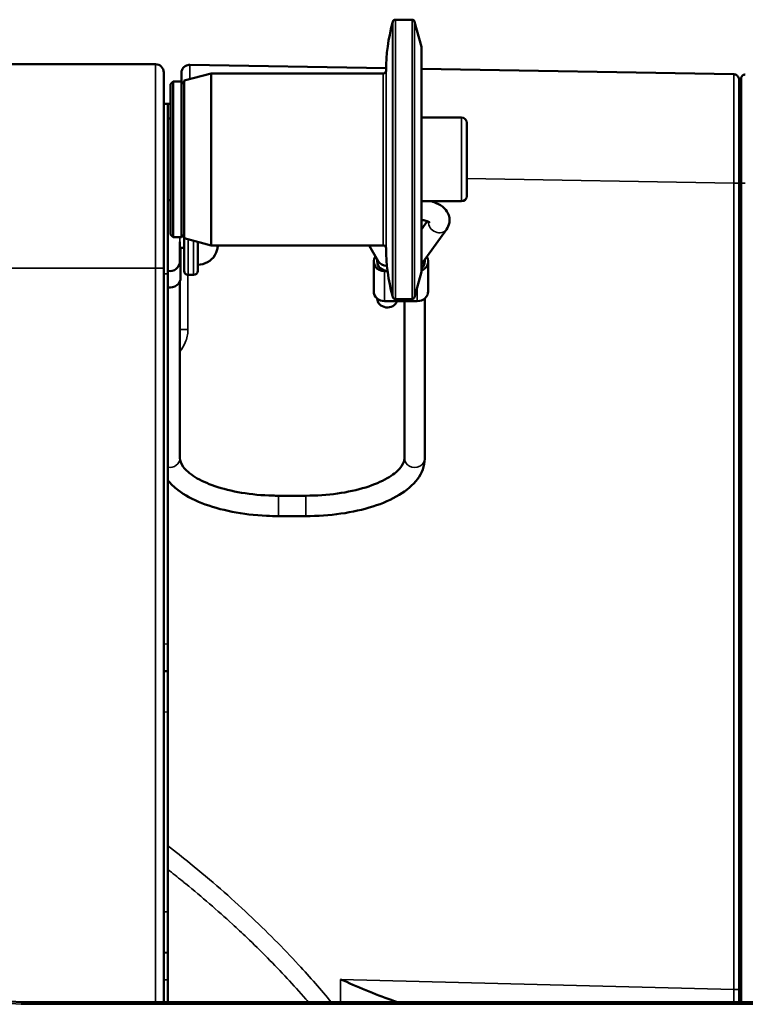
# Model space of a CAD drawing. Header units: millimetres. Extents: x 50 to 3176, y 50 to 2109.
# Tile 643 of 656: x 1754 to 1807, y 1103 to 1175. Entities that reach past the tile are written whole.
import ezdxf

# ---------------------------------------------------------------- set-up
doc = ezdxf.new("R2010")
doc.units = ezdxf.units.MM
doc.header["$LTSCALE"] = 10
doc.layers.add('Visible (ISO)', color=7, linetype='Continuous', lineweight=50)
doc.layers.add('Visible Narrow (ISO)', color=7, linetype='Continuous', lineweight=35)

msp = doc.modelspace()

# ---------------------------------------------------------------- linework, layer by layer
at = {"layer": 'Visible (ISO)'}
for p, q in [((1781.5545, 1174.8088), (1781.5789, 1174.8997)), ((1781.772, 1175.0479), (1782.9929, 1175.0479)), ((1783.682, 1173.0486), (1783.186, 1174.8997)), ((1783.682, 1173.0486), (1783.682, 1156.4946)), ((1682.7396, 1171.7716), (1764.1396, 1171.7716)), ((1764.7396, 1171.1716), (1764.7396, 1156.7716)), ((1781.0851, 1171.4765), (1766.6481, 1171.7285)), ((1806.6466, 1171.0303), (1783.682, 1171.4312)), ((1765.238, 1170.2994), (1765.4379, 1170.4994)), ((1765.4379, 1159.0437), (1765.4379, 1170.4994)), ((1765.4379, 1170.4994), (1766.0377, 1170.4994)), ((1766.0377, 1170.4994), (1766.0377, 1159.0437)), ((1766.2377, 1170.2994), (1766.0377, 1170.4994)), ((1766.0396, 1170.5089), (1766.0396, 1170.4975)), ((1766.2377, 1170.5635), (1768.237, 1171.0992)), ((1766.2377, 1158.9796), (1766.2377, 1170.5635)), ((1768.237, 1158.4439), (1768.237, 1171.0992)), ((1768.237, 1171.0992), (1780.8831, 1171.0992)), ((1807.0396, 1170.6303), (1807.0396, 1170.6304)), ((1807.1896, 1163.0174), (1807.1896, 1170.6933)), ((1765.238, 1159.2437), (1765.238, 1170.2994)), ((1764.7396, 1168.8566), (1765.0396, 1168.8566)), ((1765.0396, 1168.8566), (1765.0396, 1156.3566)), ((1765.0396, 1168.8566), (1765.238, 1168.8566)), ((1765.0396, 1167.7716), (1765.238, 1167.7716)), ((1783.682, 1167.8502), (1786.6311, 1167.8502)), ((1787.0304, 1167.4707), (1787.0304, 1163.8928)), ((1787.0304, 1163.8928), (1787.0304, 1162.0724)), ((1807.0396, 1163.0318), (1807.0396, 1163.0318)), ((1807.0396, 1103.7006), (1807.0396, 1163.0315)), ((1807.1896, 1163.0175), (1807.1896, 1163.0175)), ((1807.1896, 1102.7716), (1807.1896, 1163.0174)), ((1765.0396, 1161.7716), (1765.238, 1161.7716)), ((1807.0396, 1162.0569), (1807.1896, 1162.0608)), ((1783.682, 1161.6929), (1786.6311, 1161.6929)), ((1783.682, 1159.6152), (1784.1107, 1160.2166)), ((1783.8219, 1157.2272), (1785.5284, 1159.6212)), ((1765.238, 1159.2437), (1765.4379, 1159.0437)), ((1765.4379, 1159.0437), (1766.0377, 1159.0437)), ((1766.2377, 1159.2437), (1766.0377, 1159.0437)), ((1766.2377, 1158.9796), (1768.237, 1158.4439)), ((1766.2396, 1158.9791), (1766.2396, 1156.5716)), ((1765.932, 1157.3002), (1765.932, 1158.7046)), ((1766.2396, 1158.2716), (1765.932, 1158.2716)), ((1765.982, 1157.8176), (1765.982, 1158.2716)), ((1767.2396, 1156.5716), (1767.2396, 1158.7112)), ((1768.237, 1158.4439), (1780.8831, 1158.4439)), ((1779.8497, 1158.4439), (1780.5105, 1157.2853)), ((1765.982, 1157.8176), (1765.982, 1156.0641)), ((1780.432, 1157.4229), (1780.432, 1157.2576)), ((1783.932, 1157.2576), (1783.932, 1157.3818)), ((1764.7396, 1156.7716), (1764.7396, 1102.7716)), ((1780.182, 1157.2576), (1780.182, 1155.0658)), ((1784.182, 1155.0658), (1784.182, 1157.2576)), ((1765.0396, 1129.1219), (1765.0396, 1156.3566)), ((1766.9396, 1156.2716), (1766.5396, 1156.2716)), ((1781.1976, 1156.5386), (1780.982, 1156.5386)), ((1783.682, 1156.4946), (1783.186, 1154.6434)), ((1807.0396, 1156.4862), (1807.1896, 1156.4823)), ((1765.932, 1155.8139), (1765.932, 1142.7914)), ((1781.5545, 1154.7343), (1781.5789, 1154.6434)), ((1781.772, 1154.4952), (1782.9929, 1154.4952)), ((1783.932, 1142.7914), (1783.932, 1154.5436)), ((1780.982, 1154.3467), (1783.382, 1154.3467)), ((1782.432, 1142.7914), (1782.432, 1154.3467)), ((1773.182, 1140.0344), (1775.182, 1140.0344)), ((1773.182, 1138.5344), (1775.182, 1138.5344)), ((1765.0396, 1127.1216), (1765.0396, 1129.1219)), ((1765.0396, 1127.1216), (1764.7396, 1127.1268)), ((1765.0396, 1127.1216), (1765.0396, 1124.1219)), ((1765.0396, 1124.1219), (1765.0396, 1109.4213)), ((1765.0396, 1109.4213), (1765.0396, 1106.4216)), ((1764.7396, 1106.4163), (1765.0396, 1106.4216)), ((1765.0396, 1104.4213), (1765.0396, 1106.4216)), ((1807.0396, 1105.438), (1807.0396, 1102.7716)), ((1765.0396, 1102.7716), (1765.0396, 1104.4213)), ((1807.0396, 1102.7718), (1807.0396, 1103.7009)), ((1755.0459, 1102.7716), (1871.7396, 1102.7716))]:
    msp.add_line(p, q, dxfattribs=at)
for centre, radius, start, end in [((1794.9258, 1171.2261), 13.843, 165.000528, 179.702385), ((1781.772, 1174.848), 0.1999, 90, 165), ((1782.9929, 1174.848), 0.1999, 15, 90), ((1764.1396, 1171.1716), 0.6, 0, 90), ((1780.8831, 1171.2991), 0.1999, 270, 359.679043), ((1786.6311, 1167.4504), 0.3999, 2.912051, 90), ((1786.6311, 1162.0927), 0.3999, 270, 357.087949), ((1780.8831, 1158.244), 0.1999, 0.320957, 90), ((1794.9258, 1158.317), 13.843, 180.297615, 194.999472), ((1767.2396, 1158.5216), 1.5, 270, 327.607696), ((1768.4218, 1157.7716), 0.1, 327.607995, 358.472133), ((1765.182, 1157.3002), 0.75, 259.054384, 0), ((1766.5396, 1156.5716), 0.3, 180, 270), ((1766.9396, 1156.5716), 0.3, 270, 0), ((1781.772, 1154.6951), 0.1999, 195, 270), ((1782.9929, 1154.6951), 0.1999, 270, 345), ((1755.0459, 1122.7716), 20, 234.504319, 270)]:
    msp.add_arc(centre, radius, start, end, dxfattribs=at)
for centre, major_axis, ratio, start_param, end_param in [((1806.6396, 1163.0292), (0.007, 8.0011), 0.0008729, 6.2831115, 6.2831714), ((1807.0395, 1163.032), (0.0001, 7.5984), 0.0000173, 4.7123287, 5.8495268), ((1807.0402, 1160.0051), (0.0006, -6.1283), 0.000033, 3.934936, 4.0059596), ((1807.0402, 1160.0051), (0.0006, -6.1283), 0.000033, 4.0064858, 4.0893274), ((1807.0418, 1159.7053), (0.0019, -6.428), 0.0003022, 4.5669308, 4.5738094), ((1807.0418, 1159.7053), (0.0019, -6.428), 0.0003022, 4.5739146, 4.7124359), ((1765.182, 1157.8176), (0.8, 0), 0.898794, 5.9277641, 6.2831853), ((1780.982, 1157.2576), (-0.8, 0), 0.898794, 5.7177132, 7.8539816), ((1783.382, 1157.2576), (0.8, 0), 0.898794, 5.0967858, 6.7769511), ((1781.182, 1157.2576), (-0.75, 0), 0.898794, 0, 1.5838612), ((1781.182, 1157.6217), (0.7301, 0.1936), 0.8861166, 3.372324, 4.4401091), ((1783.182, 1157.2576), (0.75, 0), 0.898794, 5.4421166, 6.2831853), ((1783.182, 1157.6217), (-0.7219, 0.231), 0.879959, 2.57496, 2.8671566), ((1765.182, 1156.0641), (0.8, 0), 0.898794, 4.5334254, 6.2831853), ((1780.982, 1155.0658), (-0.8, 0), 0.898794, 0, 1.5707963), ((1781.182, 1154.5531), (-0.75, 0), 0.898794, 0.0141912, 2.8304303), ((1783.382, 1155.0658), (0.8, 0), 0.898794, 4.712389, 6.2831853), ((1765.039, 1125.4436), (-0.0003, -3.9986), 0.0001576, 1.8323375, 2.3801537), ((1765.039, 1108.0885), (0.0003, -3.9986), 0.0001603, 0.7684529, 1.3075254), ((1807.0437, 1105.438), (-0.0008, -9.8687), 0.0004035, 4.8893711, 4.8893753)]:
    msp.add_ellipse(centre, major_axis=major_axis, ratio=ratio, start_param=start_param, end_param=end_param, dxfattribs=at)
for points, knots in [([(1766.0396, 1170.5089), (1766.0396, 1170.8293), (1766.0396, 1171.0318), (1766.0396, 1171.1177), (1766.0396, 1171.1259), (1766.0396, 1171.1288), (1766.0396, 1171.1289), (1766.0396, 1171.1293), (1766.0396, 1171.1294), (1766.0396, 1171.1301), (1766.0396, 1171.1304), (1766.0396, 1171.1314), (1766.0396, 1171.1316), (1766.0396, 1171.1322), (1766.0396, 1171.1325), (1766.0396, 1171.1334), (1766.0396, 1171.1339), (1766.0396, 1171.1355), (1766.0397, 1171.1367), (1766.0398, 1171.1427), (1766.0399, 1171.1478), (1766.0417, 1171.1924), (1766.0473, 1171.2321), (1766.0707, 1171.3283), (1766.0937, 1171.3845), (1766.1567, 1171.4903), (1766.1988, 1171.5406), (1766.2953, 1171.624), (1766.3509, 1171.6584), (1766.4687, 1171.7072), (1766.5322, 1171.7223), (1766.6132, 1171.7282), (1766.6307, 1171.7287), (1766.6481, 1171.7285)], [0, 0, 0, 0, 0.23993658, 0.23993658, 0.2981382, 0.2981382, 0.30086437, 0.30086437, 0.30234448, 0.30234448, 0.30308674, 0.30308674, 0.30327226, 0.30327226, 0.30345858, 0.30345858, 0.30364537, 0.30364537, 0.30402175, 0.30402175, 0.30551757, 0.30551757, 0.31741982, 0.31741982, 0.33522506, 0.33522506, 0.35438816, 0.35438816, 0.37350473, 0.37350473, 0.39262296, 0.39262296, 0.39785659, 0.39785659, 0.39785659, 0.39785659]), ([(1766.0396, 1170.5651), (1766.0396, 1170.8712), (1766.0396, 1171.0582), (1766.0396, 1171.1185), (1766.0396, 1171.1231), (1766.0396, 1171.1269), (1766.0396, 1171.1277), (1766.0396, 1171.1284), (1766.0396, 1171.1285), (1766.0396, 1171.1285)], [0, 0, 0, 0, 0.23993144, 0.23993144, 0.26902854, 0.26902854, 0.2799381, 0.2799381, 0.28049236, 0.28049236, 0.28049236, 0.28049236]), ([(1806.6466, 1171.0303), (1806.6898, 1171.0295), (1806.7335, 1171.0215), (1806.8142, 1170.9927), (1806.8523, 1170.9717), (1806.9193, 1170.9194), (1806.9489, 1170.8875), (1806.996, 1170.8168), (1807.0141, 1170.7771), (1807.0309, 1170.7159), (1807.0349, 1170.6951), (1807.0378, 1170.669), (1807.0382, 1170.6639), (1807.0389, 1170.6548), (1807.0391, 1170.6509), (1807.0393, 1170.6447), (1807.0394, 1170.6422), (1807.0395, 1170.639), (1807.0395, 1170.638), (1807.0395, 1170.6364), (1807.0396, 1170.6358), (1807.0396, 1170.6344), (1807.0396, 1170.6339), (1807.0396, 1170.633), (1807.0396, 1170.6327), (1807.0396, 1170.6317), (1807.0396, 1170.6315), (1807.0396, 1170.6306), (1807.0396, 1170.6303), (1807.0396, 1170.6285), (1807.0396, 1170.6264), (1807.0396, 1170.6141), (1807.0396, 1170.5962), (1807.0396, 1170.4889), (1807.0396, 1170.3268), (1807.0396, 1170.0396), (1807.0396, 1169.985), (1807.0396, 1169.927)], [0.0000023, 0.0000023, 0.0000023, 0.0000023, 0.012973, 0.012973, 0.02571024, 0.02571024, 0.03845595, 0.03845595, 0.05120133, 0.05120133, 0.05751155, 0.05751155, 0.05906542, 0.05906542, 0.06023176, 0.06023176, 0.06097874, 0.06097874, 0.06134718, 0.06134718, 0.06167056, 0.06167056, 0.06231848, 0.06231848, 0.06310097, 0.06310097, 0.06544644, 0.06544644, 0.07247703, 0.07247703, 0.09356931, 0.09356931, 0.15689616, 0.15689616, 0.34823601, 0.34823601, 0.389646, 0.389646, 0.389646, 0.389646]), ([(1807.1896, 1170.6933), (1807.1896, 1170.7012), (1807.1896, 1170.7071), (1807.1896, 1170.7138), (1807.1896, 1170.7155), (1807.1896, 1170.7163), (1807.1896, 1170.7161), (1807.1896, 1170.7169), (1807.1896, 1170.717), (1807.1896, 1170.7173), (1807.1896, 1170.7174), (1807.1896, 1170.718), (1807.1896, 1170.7181), (1807.1896, 1170.7185), (1807.1896, 1170.7187), (1807.1896, 1170.7191), (1807.1896, 1170.7194), (1807.1896, 1170.7202), (1807.1896, 1170.7208), (1807.1897, 1170.724), (1807.1898, 1170.7266), (1807.1908, 1170.7498), (1807.1938, 1170.7705), (1807.2041, 1170.8105), (1807.2113, 1170.8301), (1807.2295, 1170.8672), (1807.2406, 1170.8849), (1807.2661, 1170.9174), (1807.2806, 1170.9324), (1807.3121, 1170.959), (1807.3294, 1170.9707), (1807.3658, 1170.9903), (1807.3851, 1170.9982), (1807.4336, 1171.0125), (1807.4639, 1171.0167), (1807.4939, 1171.0162)], [0, 0, 0, 0, 0.03081623, 0.03081623, 0.05392626, 0.05392626, 0.05825898, 0.05825898, 0.05866528, 0.05866528, 0.05905201, 0.05905201, 0.0591486, 0.0591486, 0.05924552, 0.05924552, 0.05934257, 0.05934257, 0.05953799, 0.05953799, 0.06031737, 0.06031737, 0.06651638, 0.06651638, 0.07271151, 0.07271151, 0.07890663, 0.07890663, 0.08510176, 0.08510176, 0.09129688, 0.09129688, 0.09749201, 0.09749201, 0.10647138, 0.10647138, 0.10647138, 0.10647138]), ([(1807.0396, 1166.0719), (1807.0396, 1165.2614), (1807.0396, 1164.3399), (1807.0396, 1162.3639), (1807.0396, 1161.2802), (1807.0396, 1160.036), (1807.0396, 1159.8705), (1807.0396, 1159.705)], [0.90041404, 0.90041404, 0.90041404, 0.90041404, 1.21192434, 1.21192434, 1.53598213, 1.53598213, 1.58561834, 1.58561834, 1.58561834, 1.58561834]), ([(1785.5284, 1159.6212), (1785.6301, 1159.7638), (1785.7118, 1159.9412), (1785.7625, 1160.2803), (1785.7551, 1160.4301), (1785.6869, 1160.7102), (1785.6261, 1160.8388), (1785.4584, 1161.0912), (1785.3443, 1161.2044), (1785.0396, 1161.4419), (1784.8373, 1161.5454), (1784.5584, 1161.6514), (1784.4954, 1161.673), (1784.4314, 1161.6929)], [5.9803004, 5.9803004, 5.9803004, 5.9803004, 6.2177347, 6.2177347, 6.3895681, 6.3895681, 6.566631, 6.566631, 6.7955586, 6.7955586, 7.1397379, 7.1397379, 7.2374421, 7.2374421, 7.2374421, 7.2374421]), ([(1784.3149, 1160.1038), (1784.3149, 1160.1038), (1784.3069, 1160.1118), (1784.2699, 1160.1384), (1784.237, 1160.1587), (1784.1428, 1160.2048), (1784.0781, 1160.2311), (1783.9163, 1160.2829), (1783.816, 1160.308), (1783.6988, 1160.3293), (1783.6904, 1160.3308), (1783.682, 1160.3322)], [6.67906223, 6.67906223, 6.67906223, 6.67906223, 6.83116675, 6.83116675, 7.0136181, 7.0136181, 7.22278193, 7.22278193, 7.46088053, 7.46088053, 7.47900281, 7.47900281, 7.47900281, 7.47900281]), ([(1768.6646, 1158.1417), (1768.6494, 1158.0932), (1768.6324, 1158.0446), (1768.5988, 1157.9548), (1768.5816, 1157.9123), (1768.5517, 1157.8401), (1768.5383, 1157.8089), (1768.5249, 1157.7766), (1768.5215, 1157.7685), (1768.5173, 1157.7575), (1768.5159, 1157.7538), (1768.5153, 1157.7518), (1768.5152, 1157.7515), (1768.5152, 1157.7515)], [0, 0, 0, 0, 0.015244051, 0.015244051, 0.03030556, 0.03030556, 0.044736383, 0.044736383, 0.050735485, 0.050735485, 0.055469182, 0.055469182, 0.056839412, 0.056839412, 0.056839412, 0.056839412]), ([(1768.6646, 1158.1417), (1768.6494, 1158.0933), (1768.6325, 1158.0447), (1768.5988, 1157.9549), (1768.5817, 1157.9124), (1768.5517, 1157.8402), (1768.5383, 1157.8089), (1768.5261, 1157.7797), (1768.5237, 1157.7739), (1768.5217, 1157.7689)], [0, 0, 0, 0, 0.015230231, 0.015230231, 0.030291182, 0.030291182, 0.044725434, 0.044725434, 0.048800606, 0.048800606, 0.048800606, 0.048800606]), ([(1765.932, 1142.7914), (1765.932, 1142.6033), (1765.9934, 1142.4008), (1766.3528, 1141.9158), (1766.647, 1141.6497), (1767.4444, 1141.1579), (1767.9346, 1140.9309), (1769.0859, 1140.5367), (1769.7522, 1140.3714), (1771.192, 1140.1316), (1771.9675, 1140.0591), (1772.8942, 1140.0362), (1773.0381, 1140.0344), (1773.182, 1140.0344)], [3.1415927, 3.1415927, 3.1415927, 3.1415927, 3.4557519, 3.4557519, 3.759542, 3.759542, 4.0492306, 4.0492306, 4.3493298, 4.3493298, 4.6561179, 4.6561179, 4.712389, 4.712389, 4.712389, 4.712389]), ([(1775.182, 1138.5344), (1776.0542, 1138.5344), (1776.9262, 1138.5948), (1778.5936, 1138.8323), (1779.3886, 1139.0092), (1780.8352, 1139.4699), (1781.4866, 1139.753), (1782.5966, 1140.4227), (1783.058, 1140.8091), (1783.7187, 1141.7005), (1783.921, 1142.2147), (1783.9319, 1142.761), (1783.932, 1142.7762), (1783.932, 1142.7914)], [4.712389, 4.712389, 4.712389, 4.712389, 5.0265482, 5.0265482, 5.3407075, 5.3407075, 5.6548668, 5.6548668, 5.969026, 5.969026, 6.2744485, 6.2744485, 6.2831853, 6.2831853, 6.2831853, 6.2831853]), ([(1775.182, 1140.0344), (1775.9728, 1140.0344), (1776.7635, 1140.0886), (1778.2578, 1140.2979), (1778.9616, 1140.4525), (1780.199, 1140.8371), (1780.7353, 1141.0659), (1781.5796, 1141.5502), (1781.8931, 1141.8047), (1782.303, 1142.2796), (1782.3953, 1142.4899), (1782.429, 1142.7115), (1782.432, 1142.7515), (1782.432, 1142.7914)], [4.712389, 4.712389, 4.712389, 4.712389, 5.0216393, 5.0216393, 5.3291297, 5.3291297, 5.6306023, 5.6306023, 5.921491, 5.921491, 6.2165177, 6.2165177, 6.2831853, 6.2831853, 6.2831853, 6.2831853]), ([(1765.0396, 1141.1717), (1765.2488, 1140.9083), (1765.5021, 1140.6679), (1766.2788, 1140.0756), (1766.8698, 1139.7585), (1768.2134, 1139.2262), (1768.9664, 1139.012), (1770.5739, 1138.6966), (1771.4281, 1138.5958), (1772.5902, 1138.5413), (1772.8861, 1138.5344), (1773.182, 1138.5344)], [3.4766539, 3.4766539, 3.4766539, 3.4766539, 3.6633253, 3.6633253, 3.9774846, 3.9774846, 4.2916439, 4.2916439, 4.6058031, 4.6058031, 4.712389, 4.712389, 4.712389, 4.712389]), ([(1764.7397, 1127.766), (1764.7398, 1127.653), (1764.7397, 1127.5394), (1764.7396, 1127.414), (1764.7396, 1127.3965), (1764.7396, 1127.3791)], [0, 0, 0, 0, 0.033895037, 0.033895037, 0.039461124, 0.039461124, 0.039461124, 0.039461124]), ([(1764.7396, 1126.9239), (1764.7396, 1126.8082), (1764.7396, 1126.7089), (1764.7396, 1126.6063), (1764.7396, 1126.5824), (1764.7396, 1126.5611)], [0, 0, 0, 0, 0.047351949, 0.047351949, 0.063725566, 0.063725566, 0.063725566, 0.063725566]), ([(1781.9765, 1102.7716), (1781.799, 1102.8281), (1781.6244, 1102.8868), (1780.8778, 1103.1472), (1780.2417, 1103.3966), (1778.9659, 1103.9254), (1778.3256, 1104.2038), (1777.742, 1104.4575)], [1.74103582, 1.74103582, 1.74103582, 1.74103582, 1.7970039, 1.7970039, 1.98792682, 1.98792682, 2.17884966, 2.17884966, 2.17884966, 2.17884966]), ([(1807.0396, 1102.7716), (1807.0396, 1102.8205), (1807.0396, 1102.87), (1807.0396, 1102.969), (1807.0396, 1103.0187), (1807.0396, 1103.0721), (1807.0396, 1103.0756), (1807.0396, 1103.1293), (1807.0396, 1103.18), (1807.0396, 1103.2821), (1807.0396, 1103.3335), (1807.0396, 1103.4368), (1807.0396, 1103.4887), (1807.0396, 1103.5937), (1807.0396, 1103.6468), (1807.0396, 1103.7006)], [0.59996068, 0.59996068, 0.59996068, 0.59996068, 0.66666667, 0.66666667, 0.73265164, 0.73265164, 0.73718621, 0.73718621, 0.80343452, 0.80343452, 0.86937913, 0.86937913, 0.93468956, 0.93468956, 1, 1, 1, 1])]:
    msp.add_open_spline(points, degree=3, knots=knots, dxfattribs=at)
for points in [[(1766.6481, 1171.7285), (1766.6481, 1171.7285), (1766.6481, 1171.7285), (1766.6481, 1171.7285)], [(1807.0396, 1165.4132), (1807.0396, 1164.8388), (1807.0396, 1164.2215), (1807.0396, 1163.5807)], [(1768.7283, 1158.4439), (1768.7165, 1158.3413), (1768.6952, 1158.2397), (1768.6646, 1158.1417)], [(1764.7396, 1126.4331), (1764.7396, 1126.4313), (1764.7396, 1126.4294), (1764.7396, 1126.4276)], [(1764.7397, 1107.1155), (1764.7397, 1107.1045), (1764.7396, 1107.0778), (1764.7396, 1107.0252)], [(1764.7397, 1106.3267), (1764.7398, 1106.1581), (1764.745, 1105.9779), (1764.7397, 1105.7925)]]:
    msp.add_open_spline(points, degree=3, dxfattribs=at)
at = {"layer": 'Visible Narrow (ISO)'}
for p, q in [((1781.5545, 1154.7343), (1781.5545, 1174.8088)), ((1781.5789, 1174.8997), (1781.5789, 1154.6434)), ((1781.772, 1154.4952), (1781.772, 1175.0479)), ((1782.9929, 1175.0479), (1782.9929, 1154.4952)), ((1783.186, 1154.6434), (1783.186, 1174.8997)), ((1764.1396, 1171.7716), (1764.1396, 1156.7716)), ((1781.083, 1171.298), (1781.083, 1158.2451)), ((1780.8831, 1171.0992), (1780.8831, 1158.4439)), ((1786.6311, 1167.8502), (1786.6311, 1161.6929)), ((1787.0304, 1163.3739), (1806.6466, 1163.0315)), ((1806.6466, 1103.7006), (1806.6466, 1163.0315)), ((1807.0396, 1163.0315), (1806.6466, 1163.0315)), ((1766.5396, 1156.2716), (1766.5396, 1158.8987)), ((1766.9396, 1158.7916), (1766.9396, 1156.2716)), ((1768.505, 1157.7179), (1768.5062, 1157.718)), ((1764.1396, 1156.7716), (1682.7396, 1156.7716)), ((1764.1396, 1102.7716), (1764.1396, 1156.7716)), ((1764.1396, 1156.7716), (1764.7396, 1156.7716)), ((1765.0396, 1156.3566), (1764.7396, 1156.3566)), ((1766.5134, 1156.2727), (1766.5134, 1152.2489)), ((1780.982, 1156.5386), (1780.982, 1154.3467)), ((1783.382, 1154.3467), (1783.382, 1155.3749)), ((1765.932, 1152.2489), (1766.5134, 1152.2489)), ((1773.182, 1138.5344), (1773.182, 1140.0344)), ((1775.182, 1140.0344), (1775.182, 1138.5344)), ((1764.7396, 1129.1271), (1765.0396, 1129.1219)), ((1764.7396, 1124.1271), (1765.0396, 1124.1219)), ((1765.0396, 1109.4213), (1764.7396, 1109.416)), ((1765.0396, 1104.4213), (1764.7396, 1104.416)), ((1777.7421, 1102.7716), (1777.742, 1104.4575)), ((1806.6466, 1103.7006), (1777.742, 1104.4575)), ((1807.0396, 1103.7006), (1806.6466, 1103.7006)), ((1755.0459, 1102.6216), (1755.0459, 1102.7716)), ((1871.7396, 1102.6216), (1755.0459, 1102.6216))]:
    msp.add_line(p, q, dxfattribs=at)
msp.add_arc((1755.0459, 1122.7716), 20.15, 234.504319, 270, dxfattribs=at)
for centre, major_axis, ratio, start_param, end_param in [((1806.6396, 1163.0292), (0.007, 8.0011), 0.0008729, 4.712679, 6.2831115), ((1806.7396, 1163.0925), (0.3, 0), 0.5836096, 6.2712585, 6.2831852), ((1807.4896, 1163.0175), (-0.3, 0), 0.0000526, 0.0000329, 1.5868399), ((1784.9177, 1160.0565), (0.6107, -0.4354), 0.8578809, 3.6590413, 6.2831853), ((1768.4187, 1157.7716), (0.0538, 0.0843), 0.9995811, 4.712389, 5.1505547), ((1765.182, 1142.7914), (0.75, 0), 0.898794, 4.5213519, 6.2831853), ((1783.182, 1142.7914), (-0.75, 0), 0.898794, 0, 3.1415927), ((1806.6396, 1103.7017), (0.0105, -2.001), 0.0034859, 1.0873195, 1.5702302)]:
    msp.add_ellipse(centre, major_axis=major_axis, ratio=ratio, start_param=start_param, end_param=end_param, dxfattribs=at)
for points, knots in [([(1766.654, 1170.675), (1766.654, 1170.7017), (1766.6539, 1170.728), (1766.6538, 1170.8319), (1766.6536, 1170.9057), (1766.6533, 1171.064), (1766.653, 1171.1455), (1766.6525, 1171.2931), (1766.6522, 1171.3591), (1766.6516, 1171.4622), (1766.6514, 1171.5024), (1766.6508, 1171.5834), (1766.6505, 1171.621), (1766.6498, 1171.6796), (1766.6495, 1171.7007), (1766.6488, 1171.7235), (1766.6485, 1171.7285), (1766.6481, 1171.7285)], [0.40687971, 0.40687971, 0.40687971, 0.40687971, 0.42996775, 0.42996775, 0.5, 0.5, 0.59008608, 0.59008608, 0.68017606, 0.68017606, 0.75, 0.75, 0.84011501, 0.84011501, 0.93023374, 0.93023374, 0.99995389, 0.99995389, 0.99995389, 0.99995389]), ([(1765.932, 1158.7046), (1765.9321, 1158.8046), (1765.9277, 1158.9184), (1765.923, 1159.0431), (1765.923, 1159.0434), (1765.923, 1159.0437)], [-0.228501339, -0.228501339, -0.228501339, -0.228501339, -0.186457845, -0.186457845, -0.186352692, -0.186352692, -0.186352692, -0.186352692]), ([(1768.5029, 1157.7178), (1768.5019, 1157.7174), (1768.5016, 1157.7183), (1768.5022, 1157.7218), (1768.5027, 1157.7235), (1768.5043, 1157.7289), (1768.5057, 1157.7328), (1768.5092, 1157.7423), (1768.5114, 1157.7477), (1768.5164, 1157.7603), (1768.5195, 1157.7676), (1768.5257, 1157.7823), (1768.5287, 1157.7893), (1768.5365, 1157.8076), (1768.5416, 1157.8194), (1768.5506, 1157.8405), (1768.5542, 1157.8489), (1768.563, 1157.8699), (1768.5684, 1157.8828), (1768.5797, 1157.9101), (1768.5855, 1157.9244), (1768.5976, 1157.9549), (1768.6039, 1157.9711), (1768.6158, 1158.0023), (1768.6213, 1158.0171), (1768.6354, 1158.0557), (1768.644, 1158.0802), (1768.6564, 1158.1177), (1768.6603, 1158.1297), (1768.6641, 1158.1419)], [0, 0, 0, 0, 0.0891791, 0.0891791, 0.1428571, 0.1428571, 0.2142857, 0.2142857, 0.2857143, 0.2857143, 0.3647353, 0.3647353, 0.4285714, 0.4285714, 0.5178714, 0.5178714, 0.5714286, 0.5714286, 0.6428571, 0.6428571, 0.7142857, 0.7142857, 0.7914386, 0.7914386, 0.8571429, 0.8571429, 0.9554022, 0.9554022, 1, 1, 1, 1]), ([(1768.6641, 1158.1419), (1768.6725, 1158.1685), (1768.6803, 1158.1958), (1768.6875, 1158.224), (1768.6938, 1158.2486), (1768.6997, 1158.2738), (1768.705, 1158.2997), (1768.7073, 1158.3107), (1768.7094, 1158.3218), (1768.7115, 1158.333), (1768.7182, 1158.3693), (1768.7238, 1158.4067), (1768.7282, 1158.4439)], [0, 0, 0, 0, 0.17797738, 0.17797738, 0.17797738, 0.33333333, 0.33333333, 0.33333333, 0.39905539, 0.39905539, 0.39905539, 0.61203291, 0.61203291, 0.61203291, 0.61203291]), ([(1765.932, 1150.6465), (1766.097, 1150.8447), (1766.3962, 1151.3446), (1766.5134, 1151.9093), (1766.5134, 1152.2489)], [0.54726676, 0.54726676, 0.54726676, 0.54726676, 0.75, 1, 1, 1, 1]), ([(1777.0512, 1102.7716), (1776.3051, 1103.6814), (1774.455, 1105.8135), (1771.0787, 1109.2311), (1767.7239, 1112.169), (1765.6023, 1113.852), (1765.0396, 1114.2872)], [0.03427681, 0.03427681, 0.03427681, 0.03427681, 0.14285714, 0.28571429, 0.42857143, 0.47851867, 0.47851867, 0.47851867, 0.47851867]), ([(1765.0396, 1112.5397), (1765.3937, 1112.262), (1765.7456, 1111.9815), (1766.1833, 1111.6269), (1766.2712, 1111.5554), (1766.9493, 1111.0014), (1767.5332, 1110.5111), (1768.6767, 1109.5226), (1769.2364, 1109.0247), (1770.1458, 1108.1913), (1770.5, 1107.8603), (1771.3623, 1107.0383), (1771.8666, 1106.5433), (1772.853, 1105.5451), (1773.3352, 1105.0421), (1774.2735, 1104.0317), (1774.73, 1103.5245), (1775.2471, 1102.9308), (1775.316, 1102.8513), (1775.3848, 1102.7716)], [0.46941688, 0.46941688, 0.46941688, 0.46941688, 0.4938488, 0.4938488, 0.5, 0.5, 0.54138793, 0.54138793, 0.58206087, 0.58206087, 0.6083954, 0.6083954, 0.64681216, 0.64681216, 0.68472916, 0.68472916, 0.72187891, 0.72187891, 0.72761183, 0.72761183, 0.72761183, 0.72761183])]:
    msp.add_open_spline(points, degree=3, knots=knots, dxfattribs=at)

doc.saveas('drawing.dxf')
